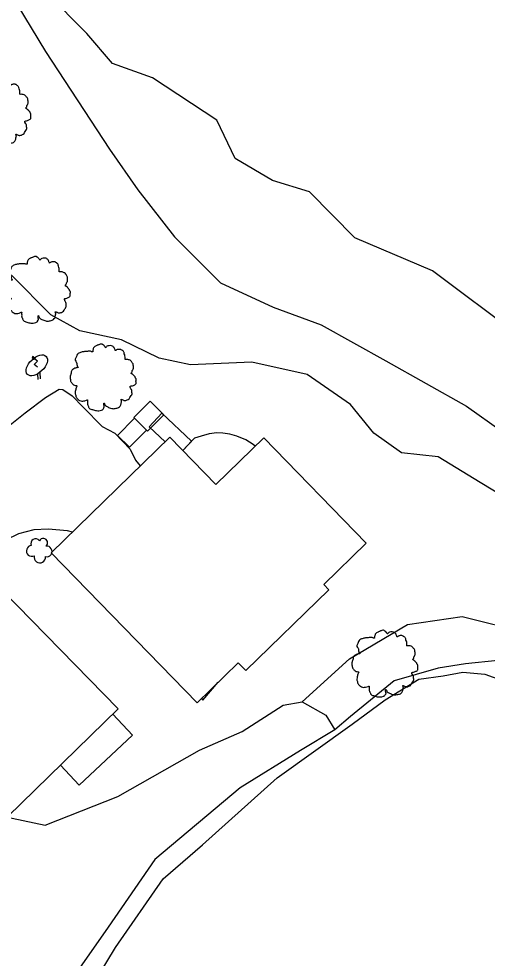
# Model space of a CAD drawing. Extents: x 2160437 to 2172832, y 205694 to 212444.
# Drawn here: x 2171612.9 to 2171720.6, y 207822.9 to 208038.8 of the extents above; entities that cross this region are included whole.
import ezdxf

# ---------------------------------------------------------------- set-up
doc = ezdxf.new("R2010")
doc.units = 0
for name, color, linetype in [('RD_EX_Bldg', 7, 'Continuous'), ('RD_EX_BldgApp', 7, 'Continuous'), ('RD_EX_Driveway', 7, 'Continuous'), ('RD_EX_H2O', 7, 'Continuous'), ('RD_EX_VEG', 7, 'Continuous'), ('RD_EX_VEG_ShrubLine', 7, 'Continuous'), ('RD_EX_VEG_TreeLine', 7, 'Continuous')]:
    doc.layers.add(name, color=color, linetype=linetype)

# ---------------------------------------------------------------- blocks, each defined once
blk = doc.blocks.new('T2')
at = {"layer": 'RD_EX_VEG'}
for points in [[(0.05, 7.21), (-0.25, 7.24), (-0.57, 7.14), (-0.82, 7.04), (-1.05, 6.96), (-1.27, 6.86), (-1.57, 6.69), (-1.8, 6.49), (-1.92, 6.24), (-1.97, 6.01), (-2.02, 5.74), (-2.02, 5.56), (-2.15, 5.54), (-2.3, 5.56), (-2.55, 5.64), (-2.8, 5.64), (-3.05, 5.64), (-3.4, 5.61), (-3.75, 5.61), (-4.02, 5.56), (-4.35, 5.51), (-4.72, 5.39), (-5.07, 5.26), (-5.37, 5.01), (-5.62, 4.54), (-5.75, 4.19), (-5.9, 3.94), (-5.75, 3.49), (-5.57, 3.14), (-5.55, 2.94), (-5.47, 2.52), (-5.37, 2.29), (-5.25, 2.09), (-5.32, 2.07), (-5.7, 2.02), (-6, 1.92), (-6.42, 1.69), (-6.64, 1.47), (-6.74, 1.14), (-6.77, 0.79), (-6.87, 0.59), (-6.94, 0.32), (-6.97, 0.24), (-7.02, -0.08), (-6.92, -0.53), (-6.89, -0.88), (-6.77, -1.11), (-6.62, -1.28), (-6.44, -1.53), (-6.05, -1.76), (-5.72, -1.86), (-5.52, -1.88), (-5.7, -2.38), (-5.75, -2.73), (-5.87, -3.13), (-5.87, -3.21), (-5.92, -3.68), (-5.77, -4.01), (-5.7, -4.38), (-5.52, -4.61), (-5.25, -4.91), (-4.92, -5.13), (-4.42, -5.26), (-4.02, -5.23), (-3.45, -5.06), (-3.2, -4.98), (-3.22, -5.16), (-3.2, -5.53), (-3.2, -5.96), (-3.05, -6.28), (-2.95, -6.56), (-2.8, -6.81), (-2.47, -7.03), (-2.07, -7.11), (-1.65, -7.26), (-1.2, -7.33), (-0.7, -7.36), (-0.1, -7.21), (0.18, -7.08), (0.28, -6.91), (0.48, -6.53), (0.43, -6.31), (0.45, -5.71), (0.55, -5.88), (0.73, -6.23), (1.23, -6.53), (1.63, -6.71), (2.1, -6.86), (2.4, -6.93), (2.88, -6.86), (3.25, -6.78), (3.63, -6.66), (3.93, -6.38), (4.1, -6.11), (4.15, -5.83), (4.23, -5.46), (4.28, -5.28)], [(4.28, -5.28), (4.2, -5.11), (4.15, -4.86), (4.23, -4.88), (4.4, -4.93), (4.68, -5.06), (4.9, -5.13), (5.23, -5.11), (5.5, -5.01), (5.95, -4.73), (6.22, -4.26), (6.5, -3.86), (6.57, -3.53), (6.52, -3.31), (6.5, -2.81), (6.3, -2.56), (6.25, -2.43), (6.15, -2.03), (6.22, -1.98), (6.5, -1.93), (6.87, -1.81), (7.15, -1.68), (7.37, -1.51), (7.45, -1.28), (7.42, -0.88), (7.47, -0.48), (7.4, -0.33), (7.3, -0.18), (7.22, 0.02), (7.07, 0.17), (6.97, 0.32), (6.87, 0.42), (6.75, 0.57), (6.57, 0.69), (6.42, 0.74), (6.37, 0.89), (6.52, 1.09), (6.57, 1.19), (6.6, 1.42), (6.82, 1.77), (6.87, 2.17), (6.82, 2.59), (6.77, 2.87), (6.62, 3.14), (6.42, 3.39), (6.3, 3.56), (6.12, 3.69), (5.8, 3.81), (5.55, 3.86), (5.2, 3.86), (5, 3.91), (5.03, 3.96), (5.03, 4.11), (5.03, 4.39), (4.95, 4.84), (4.8, 5.34), (4.8, 5.36), (4.7, 5.61), (4.48, 5.81), (4.3, 5.91), (4.1, 6.04), (3.85, 6.06), (3.55, 6.06), (3.28, 6.01), (3.08, 5.91), (2.9, 5.79), (2.83, 5.94), (2.73, 6.24), (2.68, 6.39), (2.53, 6.56), (2.3, 6.76), (1.85, 6.89), (1.23, 6.81), (0.93, 6.61), (0.78, 6.44), (0.73, 6.56), (0.53, 6.76), (0.43, 6.94), (0.25, 7.06), (0.1, 7.16), (0, 7.21)]]:
    blk.add_spline(points, degree=3, dxfattribs=at)

msp = doc.modelspace()

# ---------------------------------------------------------------- linework, layer by layer
at = {"layer": 'RD_EX_Bldg'}
for points in [[(2171653.85, 207881.57), (2171620.32, 207916.05), (2171647.63, 207942.61), (2171658.18, 207931.76), (2171669.18, 207942.46), (2171692.72, 207918.26), (2171682.97, 207908.78), (2171684.16, 207907.56), (2171665.08, 207889), (2171663.34, 207890.8)], [(2171583.78, 207882.45), (2171609.22, 207907.33), (2171635.74, 207880.21), (2171610.3, 207855.33)]]:
    msp.add_lwpolyline(points, close=True, dxfattribs=at)
at = {"layer": 'RD_EX_BldgApp'}
for p, q in [((2171616.38, 207960.47), (2171615.98, 207960.86)), ((2171617.16, 207960.15), (2171616.05, 207960.99)), ((2171616.23, 207961.15), (2171616.65, 207960.79)), ((2171616.26, 207960.89), (2171616.26, 207960.89)), ((2171616.38, 207960.87), (2171616.38, 207960.87)), ((2171616.65, 207960.79), (2171616.38, 207960.47)), ((2171616.4, 207959.39), (2171617.16, 207960.15)), ((2171617.16, 207958.77), (2171616.4, 207959.39)), ((2171617.16, 207957.21), (2171617.24, 207955.87)), ((2171617.7, 207957.5), (2171617.78, 207956.04))]:
    msp.add_line(p, q, dxfattribs=at)
for points in [[(2171646.22, 207947.79), (2171642.47, 207944.03), (2171639.32, 207947.16), (2171643.07, 207950.92)], [(2171642.21, 207944.28), (2171639.51, 207946.98), (2171635.59, 207943.04), (2171638.29, 207940.35)]]:
    msp.add_lwpolyline(points, close=True, dxfattribs=at)
for points in [[(2171646.53, 207941.54), (2171642.84, 207945.03), (2171645.78, 207948.15), (2171652.61, 207941.72)], [(2171667.23, 207940.57), (2171666.73, 207940.97), (2171665.04, 207942.01), (2171662.98, 207942.85), (2171661.43, 207943.31), (2171659.82, 207943.54), (2171658.4, 207943.66), (2171656.66, 207943.39), (2171654.78, 207942.9), (2171653.24, 207942.38), (2171650.59, 207939.57)], [(2171652.61, 207941.72), (2171650.59, 207939.57)], [(2171654.85, 207882.54), (2171655.19, 207882.17), (2171658.71, 207886.29)], [(2171634.46, 207878.96), (2171639, 207874.1)], [(2171639, 207874.1), (2171626.72, 207862.61), (2171622.43, 207867.2)]]:
    msp.add_lwpolyline(points, dxfattribs=at)
msp.add_ellipse((2171617.01, 207959.16), major_axis=(-2.15, -2.07), ratio=0.564687, dxfattribs=at)
msp.add_ellipse((2171616.11, 207961), major_axis=(0.099, 0.164), ratio=0.846225, start_param=6.138676, end_param=9.218032, dxfattribs=at)
at = {"layer": 'RD_EX_Driveway'}
msp.add_lwpolyline([(2171625.2, 207920.79), (2171624.08, 207921.08), (2171619.62, 207921.47), (2171616.35, 207921.32), (2171612.8, 207920.43), (2171609.79, 207918.98), (2171608.03, 207917.7), (2171594.71, 207931.14), (2171606.99, 207942.42), (2171614.34, 207948.24), (2171618.99, 207951.74), (2171622.12, 207953.71), (2171623.03, 207953.63), (2171625.12, 207952.13), (2171627.66, 207949.51), (2171632.05, 207945.08), (2171634.93, 207943.53), (2171638.51, 207939.89), (2171639.73, 207937.39), (2171640.78, 207936.06), (2171640.84, 207936)], dxfattribs=at)
at = {"layer": 'RD_EX_H2O'}
msp.add_lwpolyline([(2171627.84, 207813.3), (2171635.13, 207825.35), (2171646.07, 207841.14), (2171655.07, 207848.94), (2171672.25, 207864.3), (2171689.53, 207876.67), (2171697.12, 207882.22), (2171704.86, 207887.01), (2171710.47, 207887.78), (2171714.96, 207888.61), (2171720.02, 207888.19), (2171724.9, 207886.42)], dxfattribs=at)
at = {"layer": 'RD_EX_VEG'}
for centre, radius, start, end in [((2171615.89, 207916.5), 1.26, 96.4518, 294.734), ((2171616.73, 207918.21), 1.08, 34.9763, 204.756), ((2171618.5, 207918.36), 0.995, 308.7626, 152.0467), ((2171619.29, 207916.38), 1.22, 256.5667, 98.1046), ((2171617.7, 207915.06), 1.32, 166.8827, 5.7589)]:
    msp.add_arc(centre, radius, start, end, dxfattribs=at)
at = {"layer": 'RD_EX_VEG_ShrubLine'}
for points in [[(2171474.59, 208231.26), (2171478.56, 208215.95), (2171490.71, 208199.54), (2171512.4, 208176.38), (2171524.78, 208160.48), (2171540.82, 208140.33), (2171555.28, 208123.87), (2171565.96, 208109.16), (2171573.48, 208099.77), (2171585.64, 208081.62), (2171597.55, 208063.58), (2171607.52, 208050.21), (2171619.04, 208031.33), (2171633.7, 208008.86), (2171640.22, 207999.53), (2171648.7, 207988.68), (2171659.25, 207978.11), (2171671.37, 207972.53), (2171682.37, 207968.48), (2171697.24, 207960.21), (2171715.83, 207949.81), (2171724.03, 207943.94)], [(2171727.88, 207966.01), (2171707.99, 207980.88), (2171690.15, 207988.48), (2171679.69, 207999.02), (2171671.22, 208001.69), (2171662.6, 208006.68), (2171658.42, 208015.55), (2171643.58, 208025.24), (2171634.39, 208028.55), (2171628.49, 208035.45), (2171619.31, 208044.78)], [(2171718.97, 207932.26), (2171709.33, 207938.13), (2171700.87, 207939.06), (2171694.47, 207943.54), (2171689.15, 207950.18), (2171679.14, 207957.03), (2171666.48, 207959.9), (2171652.31, 207959.28), (2171645.16, 207960.84), (2171636.48, 207965.04), (2171626.92, 207967.09), (2171620.24, 207970.78), (2171611.24, 207979.82)], [(2171724.03, 207943.94), (2171735.96, 207936.42), (2171747.79, 207924.24), (2171755.93, 207913.12), (2171759.92, 207905.3), (2171761.57, 207893.09), (2171759.42, 207881.9), (2171755.89, 207874), (2171750.7, 207871.79), (2171744.85, 207873.95), (2171734.98, 207879.67), (2171728.04, 207887.36), (2171723, 207891.28), (2171715.59, 207890.52), (2171709.28, 207889.57), (2171699.16, 207886.64), (2171689.17, 207878.4), (2171685.53, 207875.37)], [(2171678.02, 207881.82), (2171688.87, 207891.69), (2171702.22, 207899.56), (2171714.84, 207901.44), (2171729.61, 207897.75), (2171741.13, 207889.56), (2171749.52, 207889.66), (2171752.25, 207896.53), (2171750.46, 207906.12), (2171743.04, 207913.92), (2171733.73, 207920.66), (2171725.14, 207928.46), (2171718.97, 207932.26)]]:
    msp.add_lwpolyline(points, dxfattribs=at)
at = {"layer": 'RD_EX_VEG_TreeLine'}
msp.add_lwpolyline([(2171606.22, 207856.16), (2171618.96, 207853.46), (2171635.67, 207860.05), (2171654.45, 207870.7), (2171664.19, 207874.99), (2171673.62, 207881.06), (2171678.02, 207881.82), (2171683.43, 207878.72), (2171685.53, 207875.37), (2171677.63, 207870.64), (2171663.76, 207862.02), (2171644.13, 207845.54), (2171633.39, 207829.97), (2171624.15, 207816.77)], dxfattribs=at)

# ---------------------------------------------------------------- block references
at = {"layer": 'RD_EX_VEG', "xscale": 1.0499999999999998, "yscale": 1.0499999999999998}
for p in [(2171607.82, 208017.41), (2171616.89, 207976.59), (2171632.02, 207956.46), (2171696.8, 207890.65)]:
    msp.add_blockref('T2', p, dxfattribs=at)

doc.saveas('drawing.dxf')
